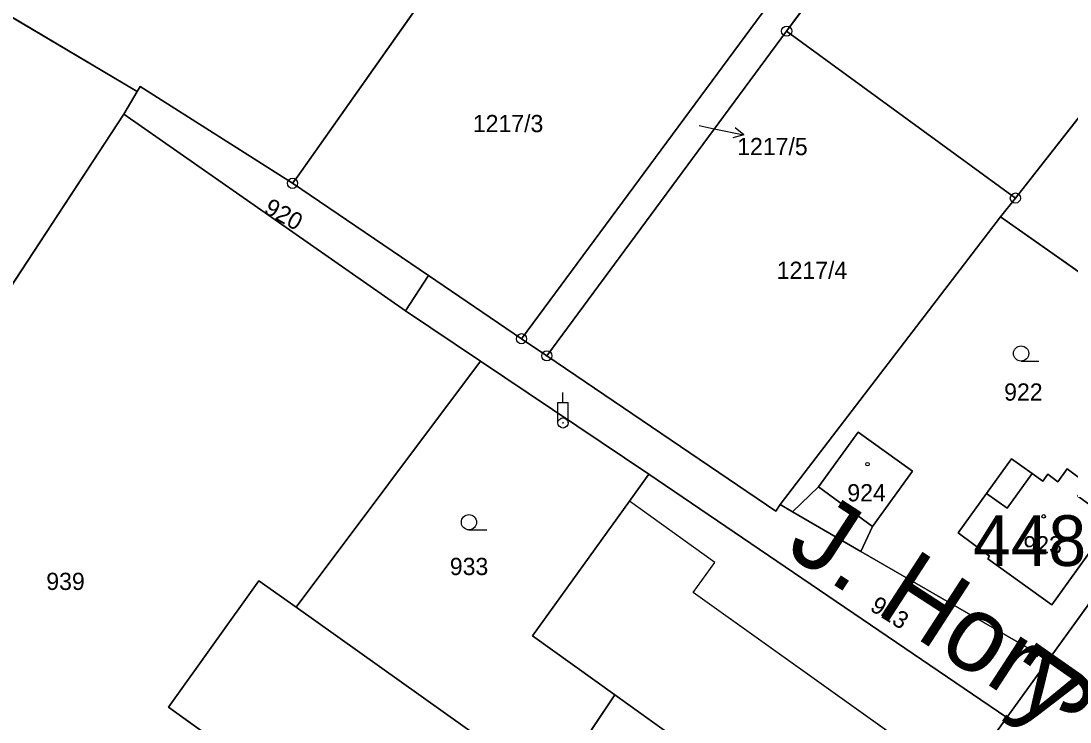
# Model space of a CAD drawing. Extents: x -689422 to -685210, y -987725 to -982160.
# Drawn here: x -687545.1 to -687441.7, y -985333.2 to -985264 of the extents above; entities that cross this region are included whole.
import ezdxf

# ---------------------------------------------------------------- set-up
doc = ezdxf.new("R2010")
doc.units = 0
for name, color, linetype in [('KN_Budovy', 7, 'Continuous'), ('KN_Budovy_cisla_domovni', 7, 'Continuous'), ('KN_Hranice_parcel', 7, 'Continuous'), ('KN_Hranice_parcel_vnitrni_kresba', 7, 'Continuous'), ('KN_Parcelni cisla', 7, 'Continuous'), ('KN_Parcelni cisla_sipky', 7, 'Continuous'), ('KN_Polygon parcely', 7, 'Continuous'), ('KN_Popisy_pomistni nazvy nazvy ulic', 7, 'Continuous'), ('KN_Pozemkove predmety', 7, 'Continuous'), ('KN_POZEMKY_ORNA PUDA', 7, 'Continuous'), ('KN_POZEMKY_OSTATNI PLOCHA', 7, 'Continuous'), ('KN_POZEMKY_ZAHRADA', 7, 'Continuous'), ('KN_POZEMKY_ZASTAVENA PLOCHA', 7, 'Continuous'), ('KN_VYUZITI_17_ostatni plocha_ostatni komunikace', 7, 'Continuous'), ('KN_VYUZITI_20_ostatni plocha_sportoviste', 7, 'Continuous'), ('KN_Značky bodu BP', 7, 'Continuous'), ('KN_Značky budov', 7, 'Continuous'), ('KN_Značky kultur', 7, 'Continuous')]:
    doc.layers.add(name, color=color, linetype=linetype)

msp = doc.modelspace()

# ---------------------------------------------------------------- linework, layer by layer
at = {"layer": 'KN_Budovy'}
for points in [[(-687466.52, -985309.95), (-687461.18, -985313.88), (-687457.25, -985308.42), (-687462.59, -985304.58)], [(-687449.94, -985310.62), (-687452.73, -985314.5), (-687449.65, -985316.82), (-687449.83, -985317.07), (-687443.5, -985321.61), (-687437.56, -985313.31), (-687440.95, -985310.87), (-687440.05, -985309.62), (-687441.99, -985308.18), (-687442.91, -985309.46), (-687443.91, -985308.73), (-687444.4, -985309.4), (-687445.45, -985308.65), (-687447.92, -985312.08)]]:
    msp.add_lwpolyline(points, close=True, dxfattribs=at)
for points in [[(-687457.64, -985335.55), (-687478.87, -985320.38), (-687476.74, -985317.42), (-687485.13, -985311.37), (-687494.71, -985324.66), (-687486.59, -985330.48), (-687474.99, -985338.81)], [(-687501.57, -985333.54), (-687518.01, -985321.84), (-687521.68, -985319.23), (-687530.58, -985331.71), (-687520.46, -985338.98)]]:
    msp.add_lwpolyline(points, dxfattribs=at)
at = {"layer": 'KN_Hranice_parcel'}
for p, q in [((-687423.11, -985250.85), (-687447.1, -985281.47)), ((-687533.67, -985270.95), (-687565.55, -985252.06)), ((-687495.79, -985295.35), (-687472.07, -985263.22)), ((-687469.65, -985265.01), (-687493.3, -985297.04)), ((-687469.65, -985265.01), (-687447.1, -985281.47)), ((-687533.67, -985270.95), (-687534.99, -985273.19)), ((-687534.99, -985273.19), (-687578.62, -985339.81)), ((-687534.99, -985273.19), (-687507.23, -985292.59)), ((-687504.97, -985289.12), (-687518.37, -985280.02)), ((-687447.1, -985281.47), (-687448.57, -985283.34)), ((-687448.57, -985283.34), (-687470.28, -985311.72)), ((-687448.57, -985283.34), (-687424.53, -985300.23)), ((-687504.97, -985289.12), (-687507.23, -985292.59)), ((-687495.79, -985295.35), (-687504.97, -985289.12)), ((-687507.23, -985292.59), (-687499.83, -985297.57)), ((-687493.3, -985297.04), (-687495.79, -985295.35)), ((-687499.83, -985297.57), (-687518.01, -985321.84)), ((-687499.83, -985297.57), (-687483.23, -985308.73)), ((-687424.53, -985300.23), (-687443.84, -985327.02)), ((-687483.23, -985308.73), (-687447.95, -985332.72)), ((-687469.08, -985312.42), (-687470.28, -985311.72)), ((-687462.34, -985316.34), (-687469.08, -985312.42)), ((-687443.84, -985327.02), (-687462.34, -985316.34)), ((-687443.84, -985327.02), (-687447.95, -985332.72)), ((-687447.95, -985332.72), (-687491.45, -985393.15))]:
    msp.add_line(p, q, dxfattribs=at)
for points in [[(-687518.37, -985280.02), (-687517.92, -985279.42), (-687494.8, -985246.63)], [(-687458.38, -985247.21), (-687457.17, -985248.1), (-687469.65, -985265.01)], [(-687518.37, -985280.02), (-687533.39, -985270.48), (-687533.67, -985270.95)], [(-687470.28, -985311.72), (-687470.72, -985312.36), (-687493.3, -985297.04)], [(-687469.08, -985312.42), (-687466.52, -985309.95), (-687462.59, -985304.58), (-687457.25, -985308.42), (-687461.18, -985313.88), (-687462.34, -985316.34)], [(-687437.56, -985313.31), (-687443.5, -985321.61), (-687449.83, -985317.07), (-687449.65, -985316.82), (-687452.73, -985314.5), (-687449.94, -985310.62), (-687447.47, -985307.19), (-687445.45, -985308.65), (-687444.4, -985309.4), (-687443.91, -985308.73), (-687442.91, -985309.46), (-687441.99, -985308.18), (-687440.05, -985309.62), (-687440.95, -985310.87), (-687437.56, -985313.31)], [(-687483.23, -985308.73), (-687485.13, -985311.37), (-687494.71, -985324.66), (-687486.59, -985330.48), (-687492.81, -985339.77), (-687501.57, -985333.54), (-687518.01, -985321.84)], [(-687518.01, -985321.84), (-687521.68, -985319.23), (-687530.58, -985331.71), (-687520.46, -985338.98), (-687527.98, -985349.44), (-687510.57, -985362.02)]]:
    msp.add_lwpolyline(points, dxfattribs=at)
at = {"layer": 'KN_Hranice_parcel_vnitrni_kresba'}
for p, q in [((-687447.92, -985312.08), (-687445.45, -985308.65)), ((-687461.18, -985313.88), (-687466.52, -985309.95)), ((-687449.94, -985310.62), (-687447.92, -985312.08)), ((-687476.74, -985317.42), (-687485.13, -985311.37)), ((-687478.87, -985320.38), (-687476.74, -985317.42)), ((-687457.64, -985335.55), (-687478.87, -985320.38)), ((-687474.99, -985338.81), (-687486.59, -985330.48))]:
    msp.add_line(p, q, dxfattribs=at)
at = {"layer": 'KN_Parcelni cisla_sipky'}
for p, q in [((-687478.28, -985274.32), (-687476.8, -985274.63)), ((-687476.8, -985274.63), (-687473.86, -985275.25)), ((-687473.86, -985275.25), (-687474.74, -985274.56)), ((-687473.86, -985275.25), (-687474.95, -985275.54))]:
    msp.add_line(p, q, dxfattribs=at)
at = {"layer": 'KN_Polygon parcely'}
for points in [[(-687471.24, -985213.23), (-687488.82, -985201.7), (-687496.51, -985193.97), (-687515.26, -985183.53), (-687522.02, -985179.85), (-687565.55, -985252.06), (-687533.67, -985270.95), (-687533.39, -985270.48), (-687518.37, -985280.02), (-687517.92, -985279.42), (-687494.8, -985246.63)], [(-687469.65, -985265.01), (-687447.1, -985281.47), (-687423.11, -985250.85), (-687445.89, -985230.3), (-687458.38, -985247.21), (-687457.17, -985248.1)], [(-687495.79, -985295.35), (-687472.07, -985263.22), (-687494.8, -985246.63), (-687517.92, -985279.42), (-687518.37, -985280.02), (-687504.97, -985289.12)], [(-687495.79, -985295.35), (-687493.3, -985297.04), (-687469.65, -985265.01), (-687457.17, -985248.1), (-687458.38, -985247.21), (-687459.59, -985246.31), (-687472.07, -985263.22)], [(-687420.83, -985248.04), (-687423.11, -985250.85), (-687447.1, -985281.47), (-687448.57, -985283.34), (-687424.53, -985300.23), (-687400.19, -985266.3)], [(-687613.39, -985343.71), (-687591.05, -985358.8), (-687578.62, -985339.81), (-687534.99, -985273.19), (-687533.67, -985270.95), (-687565.55, -985252.06), (-687566.32, -985253.35), (-687569.15, -985258.08), (-687583.77, -985283.37), (-687598.98, -985311.08), (-687602.4, -985317.8), (-687605.01, -985322.93)], [(-687493.3, -985297.04), (-687470.72, -985312.36), (-687470.28, -985311.72), (-687448.57, -985283.34), (-687447.1, -985281.47), (-687469.65, -985265.01)], [(-687533.39, -985270.48), (-687533.67, -985270.95), (-687534.99, -985273.19), (-687507.23, -985292.59), (-687504.97, -985289.12), (-687518.37, -985280.02)], [(-687534.99, -985273.19), (-687578.62, -985339.81), (-687524.28, -985380.04), (-687510.57, -985362.02), (-687527.98, -985349.44), (-687520.46, -985338.98), (-687530.58, -985331.71), (-687521.68, -985319.23), (-687518.01, -985321.84), (-687499.83, -985297.57), (-687507.23, -985292.59)], [(-687461.18, -985313.88), (-687462.34, -985316.34), (-687443.84, -985327.02), (-687424.53, -985300.23), (-687448.57, -985283.34), (-687470.28, -985311.72), (-687469.08, -985312.42), (-687466.52, -985309.95), (-687462.59, -985304.58), (-687457.25, -985308.42)], [(-687507.23, -985292.59), (-687499.83, -985297.57), (-687483.23, -985308.73), (-687447.95, -985332.72), (-687443.84, -985327.02), (-687462.34, -985316.34), (-687469.08, -985312.42), (-687470.28, -985311.72), (-687470.72, -985312.36), (-687493.3, -985297.04), (-687495.79, -985295.35), (-687504.97, -985289.12)], [(-687499.83, -985297.57), (-687518.01, -985321.84), (-687501.57, -985333.54), (-687492.81, -985339.77), (-687486.59, -985330.48), (-687494.71, -985324.66), (-687485.13, -985311.37), (-687483.23, -985308.73)], [(-687469.08, -985312.42), (-687462.34, -985316.34), (-687461.18, -985313.88), (-687457.25, -985308.42), (-687462.59, -985304.58), (-687466.52, -985309.95)], [(-687437.56, -985313.31), (-687443.5, -985321.61), (-687449.83, -985317.07), (-687449.65, -985316.82), (-687452.73, -985314.5), (-687449.94, -985310.62), (-687447.47, -985307.19), (-687445.45, -985308.65), (-687444.4, -985309.4), (-687443.91, -985308.73), (-687442.91, -985309.46), (-687441.99, -985308.18), (-687440.05, -985309.62), (-687440.95, -985310.87)], [(-687437.56, -985313.31), (-687440.95, -985310.87), (-687440.05, -985309.62), (-687441.99, -985308.18), (-687442.91, -985309.46), (-687443.91, -985308.73), (-687444.4, -985309.4), (-687445.45, -985308.65), (-687447.47, -985307.19), (-687449.94, -985310.62), (-687452.73, -985314.5), (-687449.65, -985316.82), (-687449.83, -985317.07), (-687443.5, -985321.61)]]:
    msp.add_lwpolyline(points, close=True, dxfattribs=at)
for points in [[(-687424.53, -985300.23), (-687443.84, -985327.02), (-687447.95, -985332.72), (-687491.45, -985393.15), (-687499.04, -985404.15)], [(-687491.45, -985393.15), (-687447.95, -985332.72), (-687483.23, -985308.73), (-687485.13, -985311.37), (-687494.71, -985324.66), (-687486.59, -985330.48), (-687492.81, -985339.77)], [(-687501.57, -985333.54), (-687518.01, -985321.84), (-687521.68, -985319.23), (-687530.58, -985331.71), (-687520.46, -985338.98)]]:
    msp.add_lwpolyline(points, dxfattribs=at)
at = {"layer": 'KN_Pozemkove predmety'}
for p, q in [((-687491.7, -985301.66), (-687491.7, -985300.66)), ((-687492.2, -985301.66), (-687491.2, -985301.66)), ((-687492.2, -985303.66), (-687492.2, -985301.66)), ((-687491.2, -985303.66), (-687491.2, -985301.66))]:
    msp.add_line(p, q, dxfattribs=at)
for radius in [0.5, 0.0303]:
    msp.add_circle((-687491.7, -985303.66), radius, dxfattribs=at)
at = {"layer": 'KN_POZEMKY_ORNA PUDA'}
for p, q in [((-687517.92, -985279.42), (-687494.8, -985246.63)), ((-687494.8, -985246.63), (-687517.92, -985279.42)), ((-687457.17, -985248.1), (-687469.65, -985265.01)), ((-687469.65, -985265.01), (-687457.17, -985248.1)), ((-687423.11, -985250.85), (-687447.1, -985281.47)), ((-687533.67, -985270.95), (-687565.55, -985252.06)), ((-687495.79, -985295.35), (-687472.07, -985263.22)), ((-687472.07, -985263.22), (-687495.79, -985295.35)), ((-687469.65, -985265.01), (-687493.3, -985297.04)), ((-687493.3, -985297.04), (-687469.65, -985265.01)), ((-687447.1, -985281.47), (-687469.65, -985265.01)), ((-687469.65, -985265.01), (-687447.1, -985281.47)), ((-687533.39, -985270.48), (-687533.67, -985270.95)), ((-687518.37, -985280.02), (-687533.39, -985270.48)), ((-687518.37, -985280.02), (-687517.92, -985279.42)), ((-687517.92, -985279.42), (-687518.37, -985280.02)), ((-687504.97, -985289.12), (-687518.37, -985280.02)), ((-687447.1, -985281.47), (-687448.57, -985283.34)), ((-687448.57, -985283.34), (-687470.28, -985311.72)), ((-687495.79, -985295.35), (-687504.97, -985289.12)), ((-687493.3, -985297.04), (-687495.79, -985295.35)), ((-687470.72, -985312.36), (-687493.3, -985297.04)), ((-687470.28, -985311.72), (-687470.72, -985312.36))]:
    msp.add_line(p, q, dxfattribs=at)
at = {"layer": 'KN_POZEMKY_OSTATNI PLOCHA'}
for p, q in [((-687565.55, -985252.06), (-687533.67, -985270.95)), ((-687533.67, -985270.95), (-687534.99, -985273.19)), ((-687534.99, -985273.19), (-687533.67, -985270.95)), ((-687533.67, -985270.95), (-687533.39, -985270.48)), ((-687533.39, -985270.48), (-687518.37, -985280.02)), ((-687534.99, -985273.19), (-687578.62, -985339.81)), ((-687578.62, -985339.81), (-687534.99, -985273.19)), ((-687534.99, -985273.19), (-687507.23, -985292.59)), ((-687507.23, -985292.59), (-687534.99, -985273.19)), ((-687518.37, -985280.02), (-687504.97, -985289.12)), ((-687507.23, -985292.59), (-687504.97, -985289.12)), ((-687504.97, -985289.12), (-687507.23, -985292.59)), ((-687504.97, -985289.12), (-687495.79, -985295.35)), ((-687499.83, -985297.57), (-687507.23, -985292.59)), ((-687507.23, -985292.59), (-687499.83, -985297.57)), ((-687495.79, -985295.35), (-687493.3, -985297.04)), ((-687499.83, -985297.57), (-687518.01, -985321.84)), ((-687483.23, -985308.73), (-687499.83, -985297.57)), ((-687493.3, -985297.04), (-687470.72, -985312.36)), ((-687443.84, -985327.02), (-687424.53, -985300.23)), ((-687447.95, -985332.72), (-687483.23, -985308.73)), ((-687470.72, -985312.36), (-687470.28, -985311.72)), ((-687470.28, -985311.72), (-687469.08, -985312.42)), ((-687469.08, -985312.42), (-687462.34, -985316.34)), ((-687462.34, -985316.34), (-687443.84, -985327.02)), ((-687521.68, -985319.23), (-687530.58, -985331.71)), ((-687518.01, -985321.84), (-687521.68, -985319.23)), ((-687443.84, -985327.02), (-687447.95, -985332.72)), ((-687447.95, -985332.72), (-687443.84, -985327.02)), ((-687530.58, -985331.71), (-687520.46, -985338.98)), ((-687491.45, -985393.15), (-687447.95, -985332.72))]:
    msp.add_line(p, q, dxfattribs=at)
at = {"layer": 'KN_POZEMKY_ZAHRADA'}
for p, q in [((-687447.1, -985281.47), (-687423.11, -985250.85)), ((-687448.57, -985283.34), (-687447.1, -985281.47)), ((-687470.28, -985311.72), (-687448.57, -985283.34)), ((-687424.53, -985300.23), (-687448.57, -985283.34)), ((-687448.57, -985283.34), (-687424.53, -985300.23)), ((-687518.01, -985321.84), (-687499.83, -985297.57)), ((-687499.83, -985297.57), (-687483.23, -985308.73)), ((-687424.53, -985300.23), (-687443.84, -985327.02)), ((-687462.59, -985304.58), (-687466.52, -985309.95)), ((-687457.25, -985308.42), (-687462.59, -985304.58)), ((-687447.47, -985307.19), (-687449.94, -985310.62)), ((-687445.45, -985308.65), (-687447.47, -985307.19)), ((-687441.99, -985308.18), (-687442.91, -985309.46)), ((-687440.05, -985309.62), (-687441.99, -985308.18)), ((-687483.23, -985308.73), (-687485.13, -985311.37)), ((-687461.18, -985313.88), (-687457.25, -985308.42)), ((-687444.4, -985309.4), (-687445.45, -985308.65)), ((-687443.91, -985308.73), (-687444.4, -985309.4)), ((-687442.91, -985309.46), (-687443.91, -985308.73)), ((-687466.52, -985309.95), (-687469.08, -985312.42)), ((-687449.94, -985310.62), (-687452.73, -985314.5)), ((-687485.13, -985311.37), (-687494.71, -985324.66)), ((-687469.08, -985312.42), (-687470.28, -985311.72)), ((-687443.5, -985321.61), (-687437.56, -985313.31)), ((-687462.34, -985316.34), (-687461.18, -985313.88)), ((-687452.73, -985314.5), (-687449.65, -985316.82)), ((-687443.84, -985327.02), (-687462.34, -985316.34)), ((-687449.65, -985316.82), (-687449.83, -985317.07)), ((-687449.83, -985317.07), (-687443.5, -985321.61)), ((-687501.57, -985333.54), (-687518.01, -985321.84)), ((-687494.71, -985324.66), (-687486.59, -985330.48)), ((-687486.59, -985330.48), (-687492.81, -985339.77))]:
    msp.add_line(p, q, dxfattribs=at)
at = {"layer": 'KN_POZEMKY_ZASTAVENA PLOCHA'}
for p, q in [((-687466.52, -985309.95), (-687462.59, -985304.58)), ((-687462.59, -985304.58), (-687457.25, -985308.42)), ((-687449.94, -985310.62), (-687447.47, -985307.19)), ((-687447.47, -985307.19), (-687445.45, -985308.65)), ((-687442.91, -985309.46), (-687441.99, -985308.18)), ((-687441.99, -985308.18), (-687440.05, -985309.62)), ((-687485.13, -985311.37), (-687483.23, -985308.73)), ((-687483.23, -985308.73), (-687447.95, -985332.72)), ((-687457.25, -985308.42), (-687461.18, -985313.88)), ((-687445.45, -985308.65), (-687444.4, -985309.4)), ((-687444.4, -985309.4), (-687443.91, -985308.73)), ((-687443.91, -985308.73), (-687442.91, -985309.46)), ((-687469.08, -985312.42), (-687466.52, -985309.95)), ((-687452.73, -985314.5), (-687449.94, -985310.62)), ((-687494.71, -985324.66), (-687485.13, -985311.37)), ((-687462.34, -985316.34), (-687469.08, -985312.42)), ((-687437.56, -985313.31), (-687443.5, -985321.61)), ((-687461.18, -985313.88), (-687462.34, -985316.34)), ((-687449.65, -985316.82), (-687452.73, -985314.5)), ((-687449.83, -985317.07), (-687449.65, -985316.82)), ((-687443.5, -985321.61), (-687449.83, -985317.07)), ((-687530.58, -985331.71), (-687521.68, -985319.23)), ((-687521.68, -985319.23), (-687518.01, -985321.84)), ((-687518.01, -985321.84), (-687501.57, -985333.54)), ((-687486.59, -985330.48), (-687494.71, -985324.66)), ((-687492.81, -985339.77), (-687486.59, -985330.48)), ((-687520.46, -985338.98), (-687530.58, -985331.71)), ((-687447.95, -985332.72), (-687491.45, -985393.15))]:
    msp.add_line(p, q, dxfattribs=at)
at = {"layer": 'KN_VYUZITI_17_ostatni plocha_ostatni komunikace'}
for p, q in [((-687443.84, -985327.02), (-687424.53, -985300.23)), ((-687447.95, -985332.72), (-687443.84, -985327.02)), ((-687491.45, -985393.15), (-687447.95, -985332.72))]:
    msp.add_line(p, q, dxfattribs=at)
at = {"layer": 'KN_VYUZITI_20_ostatni plocha_sportoviste'}
for p, q in [((-687565.55, -985252.06), (-687533.67, -985270.95)), ((-687533.67, -985270.95), (-687534.99, -985273.19)), ((-687534.99, -985273.19), (-687533.67, -985270.95)), ((-687533.67, -985270.95), (-687533.39, -985270.48)), ((-687533.39, -985270.48), (-687518.37, -985280.02)), ((-687534.99, -985273.19), (-687578.62, -985339.81)), ((-687578.62, -985339.81), (-687534.99, -985273.19)), ((-687534.99, -985273.19), (-687507.23, -985292.59)), ((-687507.23, -985292.59), (-687534.99, -985273.19)), ((-687518.37, -985280.02), (-687504.97, -985289.12)), ((-687507.23, -985292.59), (-687504.97, -985289.12)), ((-687504.97, -985289.12), (-687507.23, -985292.59)), ((-687504.97, -985289.12), (-687495.79, -985295.35)), ((-687499.83, -985297.57), (-687507.23, -985292.59)), ((-687507.23, -985292.59), (-687499.83, -985297.57)), ((-687495.79, -985295.35), (-687493.3, -985297.04)), ((-687499.83, -985297.57), (-687518.01, -985321.84)), ((-687483.23, -985308.73), (-687499.83, -985297.57)), ((-687493.3, -985297.04), (-687470.72, -985312.36)), ((-687447.95, -985332.72), (-687483.23, -985308.73)), ((-687470.72, -985312.36), (-687470.28, -985311.72)), ((-687470.28, -985311.72), (-687469.08, -985312.42)), ((-687469.08, -985312.42), (-687462.34, -985316.34)), ((-687462.34, -985316.34), (-687443.84, -985327.02)), ((-687521.68, -985319.23), (-687530.58, -985331.71)), ((-687518.01, -985321.84), (-687521.68, -985319.23)), ((-687443.84, -985327.02), (-687447.95, -985332.72)), ((-687530.58, -985331.71), (-687520.46, -985338.98))]:
    msp.add_line(p, q, dxfattribs=at)
at = {"layer": 'KN_Značky bodu BP'}
for centre, radius in [((-687469.65, -985265.01), 0.5), ((-687469.65, -985265.01), 0.0303), ((-687518.37, -985280.02), 0.5), ((-687518.37, -985280.02), 0.0303), ((-687447.1, -985281.47), 0.5), ((-687447.1, -985281.47), 0.0303), ((-687495.79, -985295.35), 0.5), ((-687495.79, -985295.35), 0.0303), ((-687493.3, -985297.04), 0.5), ((-687493.3, -985297.04), 0.0303)]:
    msp.add_circle(centre, radius, dxfattribs=at)
at = {"layer": 'KN_Značky budov'}
for centre in [(-687461.68, -985307.73), (-687444.31, -985312.88)]:
    msp.add_circle(centre, 0.175, dxfattribs=at)
at = {"layer": 'KN_Značky kultur'}
for p, q in [((-687446.54, -985297.56), (-687444.79, -985297.56)), ((-687500.97, -985314.21), (-687499.22, -985314.21))]:
    msp.add_line(p, q, dxfattribs=at)
for centre in [(-687446.54, -985296.81), (-687500.97, -985313.46)]:
    msp.add_circle(centre, 0.75, dxfattribs=at)

# ---------------------------------------------------------------- texts
at = {"layer": 'KN_Budovy_cisla_domovni'}
msp.add_text('448', height=5, dxfattribs=at).set_placement((-687451.28, -985317.77))
at = {"layer": 'KN_Parcelni cisla'}
for s, p in [('1217/3', (-687500.59, -985274.97)), ('1217/5', (-687474.53, -985277.24)), ('1217/4', (-687470.63, -985289.45)), ('922', (-687448.21, -985301.46)), ('924', (-687463.67, -985311.4)), ('923', (-687446.31, -985316.53)), ('933', (-687502.86, -985318.67)), ('939', (-687542.64, -985320.14))]:
    msp.add_text(s, height=1.7, dxfattribs=at).set_placement(p)
for s, rotation, p in [('920', 331, (-687521.3, -985282.9)), ('913', 328, (-687461.54, -985322.09))]:
    msp.add_text(s, height=1.7, rotation=rotation, dxfattribs=at).set_placement(p)
at = {"layer": 'KN_Popisy_pomistni nazvy nazvy ulic'}
for s, rotation, p in [('J. A. Komenského', 55, (-687441.34, -985333.14)), ('J. Hory', 327, (-687469.92, -985316.45))]:
    msp.add_text(s, height=7.5, rotation=rotation, dxfattribs=at).set_placement(p)

doc.saveas('drawing.dxf')
